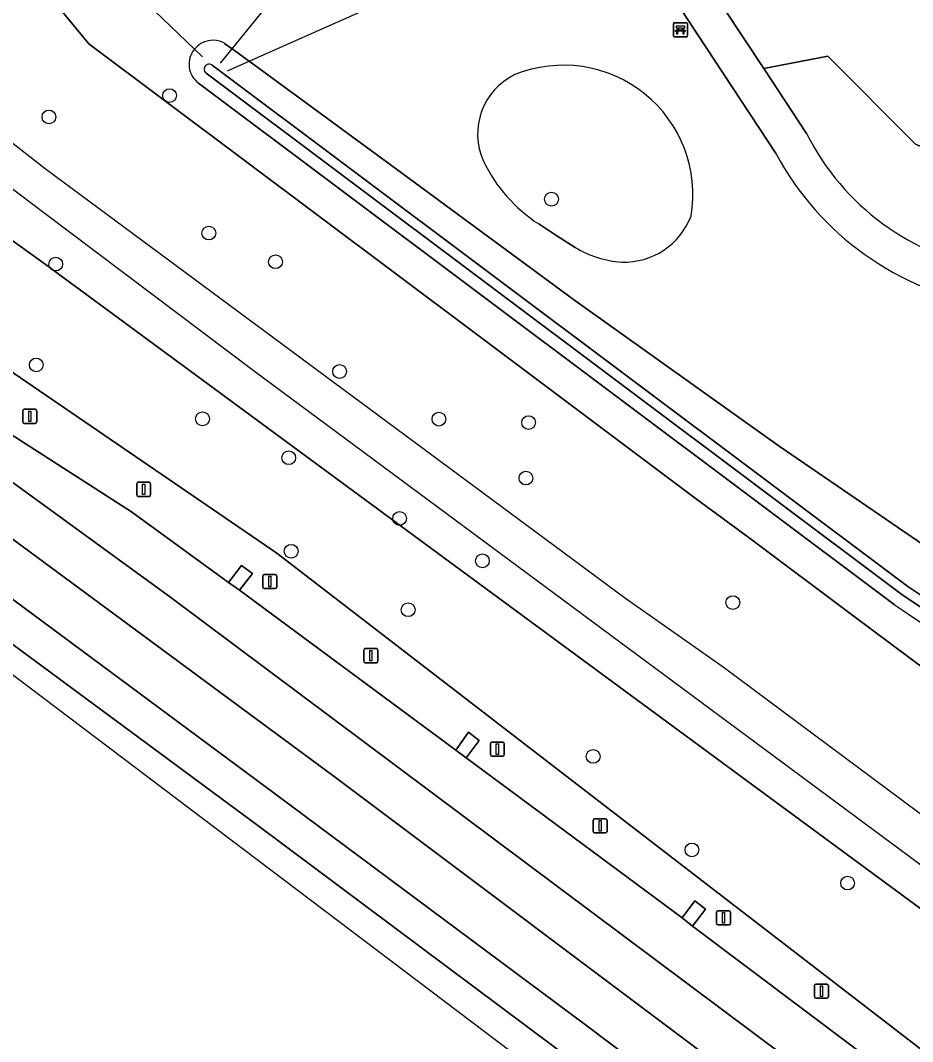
# Model space of a CAD drawing. Extents: x 158352 to 159489, y 383828 to 384603.
# Drawn here: x 158498.2 to 158561.6, y 384098.8 to 384171.4 of the extents above; entities that cross this region are included whole.
import ezdxf

# ---------------------------------------------------------------- set-up
doc = ezdxf.new("R2010")
doc.units = 0
for name, color, linetype in [('IMGEO_Bank', 7, 'Continuous'), ('IMGEO_Berm_groen', 7, 'Continuous'), ('IMGEO_Boom', 7, 'Continuous'), ('IMGEO_Duiker', 7, 'Continuous'), ('IMGEO_Gemengd_bos', 7, 'Continuous'), ('IMGEO_Groenvoorziening', 7, 'Continuous'), ('IMGEO_Lichtmast', 7, 'Continuous'), ('IMGEO_Loofbos', 7, 'Continuous'), ('IMGEO_Oever', 7, 'Continuous'), ('IMGEO_Rijbaan_lokaal_open', 7, 'Continuous'), ('IMGEO_Rijbaan_regionaal_gesloten', 7, 'Continuous'), ('IMGEO_Voetgangersgebied_gesloten', 7, 'Continuous'), ('IMGEO_Waterloop', 7, 'Continuous')]:
    doc.layers.add(name, color=color, linetype=linetype)

msp = doc.modelspace()

# ---------------------------------------------------------------- linework, layer by layer
at = {"layer": 'IMGEO_Bank'}
for p, q in [((158544.637, 384170.328), (158544.637, 384171.169)), ((158544.637, 384171.169), (158544.637, 384170.328)), ((158544.712, 384171.253), (158545.553, 384171.253)), ((158545.553, 384171.253), (158544.712, 384171.253)), ((158545.637, 384171.178), (158545.637, 384170.337)), ((158545.637, 384170.337), (158545.637, 384171.178)), ((158545.334, 384170.651), (158544.941, 384170.651)), ((158544.946, 384170.759), (158544.946, 384170.865)), ((158544.99, 384170.865), (158544.99, 384170.759)), ((158545.278, 384170.871), (158544.996, 384170.871)), ((158544.996, 384170.753), (158545.278, 384170.753)), ((158545.284, 384170.759), (158545.284, 384170.865)), ((158545.328, 384170.865), (158545.328, 384170.759)), ((158545.562, 384170.253), (158544.721, 384170.253)), ((158544.721, 384170.253), (158545.562, 384170.253))]:
    msp.add_line(p, q, dxfattribs=at)
for points in [[(158544.94, 384170.871), (158544.854, 384170.871), (158544.854, 384171.032), (158545.417, 384171.032), (158545.417, 384170.871), (158545.334, 384170.871)], [(158544.884, 384170.651), (158544.742, 384170.651), (158544.854, 384170.753), (158544.94, 384170.753)], [(158544.934, 384170.644), (158544.934, 384170.437), (158544.891, 384170.437), (158544.891, 384170.644)], [(158545.334, 384170.753), (158545.417, 384170.753), (158545.529, 384170.651), (158545.39, 384170.651)], [(158545.384, 384170.644), (158545.384, 384170.437), (158545.34, 384170.437), (158545.34, 384170.644)]]:
    msp.add_lwpolyline(points, dxfattribs=at)
for centre, radius, start, end in [((158544.715, 384171.175), 0.0779, 92.4484, 184.28452), ((158544.715, 384171.175), 0.0779, 92.4484, 184.28452), ((158545.559, 384171.175), 0.0779, 2.4484, 94.28452), ((158545.559, 384171.175), 0.0779, 2.4484, 94.28452), ((158544.715, 384170.331), 0.0779, 182.4484, 274.28452), ((158544.715, 384170.331), 0.0779, 182.4484, 274.28452), ((158544.884, 384170.644), 0.00671, 2.89567, 87.10433), ((158544.941, 384170.644), 0.00671, 92.89567, 177.10433), ((158544.939, 384170.864), 0.00671, 2.89567, 87.10433), ((158544.939, 384170.76), 0.00671, 272.89567, 357.10433), ((158544.996, 384170.864), 0.00671, 92.89567, 177.10433), ((158544.996, 384170.76), 0.00671, 182.89567, 267.10433), ((158545.278, 384170.864), 0.00671, 2.89567, 87.10433), ((158545.278, 384170.76), 0.00671, 272.89567, 357.10433), ((158545.335, 384170.864), 0.00671, 92.89567, 177.10433), ((158545.335, 384170.76), 0.00671, 182.89567, 267.10433), ((158545.333, 384170.644), 0.00671, 2.89567, 87.10433), ((158545.39, 384170.644), 0.00671, 92.89567, 177.10433), ((158545.559, 384170.331), 0.0779, 272.4484, 4.28452), ((158545.559, 384170.331), 0.0779, 272.4484, 4.28452)]:
    msp.add_arc(centre, radius, start, end, dxfattribs=at)
at = {"layer": 'IMGEO_Berm_groen'}
for points in [[(158569.551, 384092.634), (158516.448, 384133.536), (158493.656, 384149.126), (158472.149, 384164), (158386.675, 384225.586)], [(158497.243, 384142.198), (158506.138, 384136.47), (158513.029, 384131.442), (158513.945, 384132.663), (158514.736, 384132.098), (158513.794, 384130.899), (158529.176, 384119.534), (158530.072, 384120.797), (158530.832, 384120.208), (158529.919, 384118.972), (158545.251, 384107.599), (158546.159, 384108.803), (158546.915, 384108.211), (158546.004, 384107.002), (158561.252, 384095.536)]]:
    msp.add_lwpolyline(points, dxfattribs=at)
msp.add_lwpolyline([(158437.849, 384173.424), (158394.274, 384204.277), (158371.091, 384220.571), (158369.065, 384218.72), (158371.457, 384217.166), (158414.772, 384186.646), (158455.358, 384157.797), (158475.33, 384143.387), (158494.5, 384129.4), (158515.11, 384114.182), (158555.254, 384084.167), (158573.109, 384070.633), (158575.283, 384072.224), (158538.297, 384100.066), (158516.367, 384116.407), (158496.38, 384131.21), (158476.629, 384145.611)], close=True, dxfattribs=at)
at = {"layer": 'IMGEO_Boom'}
for centre in [(158508.839, 384166.071), (158500.261, 384164.553), (158535.977, 384158.711), (158511.622, 384156.3), (158500.744, 384154.095), (158516.363, 384154.26), (158499.36, 384146.919), (158520.918, 384146.455), (158511.176, 384143.091), (158527.976, 384143.068), (158534.35, 384142.824), (158517.301, 384140.321), (158534.163, 384138.879), (158525.181, 384136.004), (158517.477, 384133.668), (158531.066, 384132.992), (158548.861, 384130.025), (158525.789, 384129.517), (158538.935, 384119.087), (158545.958, 384112.436), (158557.022, 384110.08)]:
    msp.add_circle(centre, 0.489, dxfattribs=at)
at = {"layer": 'IMGEO_Duiker'}
for points in [[(158512.95, 384167.831), (158514.487, 384168.514), (158540.118, 384179.915), (158542.497, 384180.973), (158549.996, 384184.309), (158551.344, 384184.908)], [(158500.484, 384179.094), (158510.601, 384169.379), (158511.171, 384168.831)], [(158512.448, 384168.379), (158513.279, 384169.4), (158515.545, 384172.188)]]:
    msp.add_lwpolyline(points, dxfattribs=at)
at = {"layer": 'IMGEO_Gemengd_bos'}
for points in [[(158383.313, 384238.719), (158386.656, 384237.654), (158444.59, 384195.575), (158469.115, 384176.319), (158500, 384154.097), (158590.955, 384087.078), (158592.322, 384085.844)], [(158591.273, 384076.65), (158589.868, 384075.295), (158591.156, 384076.214), (158598.006, 384080.678), (158600.986, 384082.612), (158514.879, 384146.447), (158500, 384157.67), (158490.134, 384165.112)]]:
    msp.add_lwpolyline(points, dxfattribs=at)
at = {"layer": 'IMGEO_Groenvoorziening'}
for points in [[(158386.675, 384225.586), (158472.149, 384164), (158493.656, 384149.126), (158516.448, 384133.536), (158569.551, 384092.634), (158582.058, 384083.676), (158582.93, 384081.784), (158582.389, 384080.998), (158584.779, 384079.176), (158589.868, 384075.295), (158591.273, 384076.65)], [(158551.936, 384161.945), (158540.118, 384179.915), (158513.779, 384219.963)], [(158498.856, 384178.341), (158472.946, 384206.301), (158503.103, 384169.754), (158530.461, 384149.243), (158546.285, 384137.38), (158549.929, 384134.698), (158557.496, 384129.044), (158578.513, 384113.34), (158591.096, 384113.755), (158614.019, 384126.843), (158613.147, 384128.32), (158609.435, 384134.61), (158607.663, 384133.55), (158608.603, 384131.895), (158594.234, 384123.492), (158591.008, 384128.981), (158605.408, 384137.374), (158606.353, 384135.756), (158608.149, 384136.788), (158593.579, 384161.476), (158582.059, 384154.672)], [(158525.815, 384206.269), (158542.497, 384180.973), (158551.054, 384167.999), (158555.615, 384168.883), (158561.849, 384162.621), (158573.681, 384157.568), (158577.866, 384155.202)], [(158592.322, 384085.844), (158590.955, 384087.078), (158500, 384154.097), (158469.115, 384176.319), (158444.59, 384195.575)], [(158512.746, 384169.791), (158513.279, 384169.4), (158514.487, 384168.514), (158524.955, 384160.837), (158537.551, 384151.564), (158552.145, 384141.154), (158567.834, 384130.408), (158581.092, 384122.151)], [(158577.866, 384155.202), (158573.681, 384157.568), (158561.849, 384162.621), (158555.615, 384168.883), (158551.054, 384167.999)], [(158551.054, 384167.999), (158554.104, 384163.373)], [(158560.339, 384129.882), (158510.897, 384166.953)], [(158536.356, 384156.101), (158535.068, 384156.945)], [(158535.068, 384156.945), (158536.356, 384156.101)], [(158537.658, 384155.279), (158536.356, 384156.101)], [(158536.356, 384156.101), (158537.658, 384155.279)]]:
    msp.add_lwpolyline(points, dxfattribs=at)
for centre, radius, start, end in [((158511.918, 384168.31), 1.697, 60.80512, 140.94017), ((158511.914, 384168.308), 1.695, 140.80778, 233.10495), ((158536.826, 384159.037), 9.199, 350.44797, 111.98609), ((158536.826, 384159.037), 9.199, 350.44797, 111.98609), ((158535.393, 384163.354), 4.669, 115.52061, 204.64467), ((158535.393, 384163.354), 4.669, 115.52061, 204.64467), ((158570.109, 384171.409), 17.909, 206.66094, 260.95127), ((158570.4, 384171.82), 20.939, 208.13883, 260.87677), ((158540.979, 384166.087), 10.886, 205.45899, 237.11256), ((158540.979, 384166.087), 10.886, 205.45899, 237.11256), ((158541.142, 384159.326), 5.091, 267.98953, 339.10076), ((158541.142, 384159.326), 5.091, 267.98953, 339.10076), ((158541.417, 384161.447), 7.223, 238.63923, 266.39428), ((158541.417, 384161.447), 7.223, 238.63923, 266.39428), ((158769.601, 384438.102), 372.545, 235.82592, 237.66731)]:
    msp.add_arc(centre, radius, start, end, dxfattribs=at)
at = {"layer": 'IMGEO_Lichtmast'}
for p, q in [((158498.402, 384142.868), (158498.402, 384143.668)), ((158498.402, 384143.668), (158498.402, 384142.868)), ((158498.502, 384143.768), (158499.292, 384143.768)), ((158499.292, 384143.768), (158498.502, 384143.768)), ((158499.392, 384143.668), (158499.392, 384142.868)), ((158499.392, 384142.868), (158499.392, 384143.668)), ((158499.292, 384142.768), (158498.502, 384142.768)), ((158498.502, 384142.768), (158499.292, 384142.768)), ((158506.498, 384137.677), (158506.498, 384138.477)), ((158506.498, 384138.477), (158506.498, 384137.677)), ((158506.598, 384138.577), (158507.388, 384138.577)), ((158507.388, 384138.577), (158506.598, 384138.577)), ((158507.488, 384138.477), (158507.488, 384137.677)), ((158507.488, 384137.677), (158507.488, 384138.477)), ((158507.388, 384137.577), (158506.598, 384137.577)), ((158506.598, 384137.577), (158507.388, 384137.577)), ((158515.457, 384131.119), (158515.457, 384131.919)), ((158515.457, 384131.919), (158515.457, 384131.119)), ((158515.557, 384132.019), (158516.347, 384132.019)), ((158516.347, 384132.019), (158515.557, 384132.019)), ((158516.447, 384131.919), (158516.447, 384131.119)), ((158516.447, 384131.119), (158516.447, 384131.919)), ((158516.347, 384131.019), (158515.557, 384131.019)), ((158515.557, 384131.019), (158516.347, 384131.019)), ((158522.743, 384126.747), (158523.533, 384126.747)), ((158523.533, 384126.747), (158522.743, 384126.747)), ((158522.643, 384125.847), (158522.643, 384126.647)), ((158522.643, 384126.647), (158522.643, 384125.847)), ((158523.633, 384126.647), (158523.633, 384125.847)), ((158523.633, 384125.847), (158523.633, 384126.647)), ((158523.533, 384125.747), (158522.743, 384125.747)), ((158522.743, 384125.747), (158523.533, 384125.747)), ((158531.63, 384119.197), (158531.63, 384119.997)), ((158531.63, 384119.997), (158531.63, 384119.197)), ((158531.73, 384120.097), (158532.52, 384120.097)), ((158532.52, 384120.097), (158531.73, 384120.097)), ((158532.62, 384119.997), (158532.62, 384119.197)), ((158532.62, 384119.197), (158532.62, 384119.997)), ((158532.52, 384119.097), (158531.73, 384119.097)), ((158531.73, 384119.097), (158532.52, 384119.097)), ((158538.933, 384113.743), (158538.933, 384114.543)), ((158538.933, 384114.543), (158538.933, 384113.743)), ((158539.033, 384114.643), (158539.823, 384114.643)), ((158539.823, 384114.643), (158539.033, 384114.643)), ((158539.923, 384114.543), (158539.923, 384113.743)), ((158539.923, 384113.743), (158539.923, 384114.543)), ((158539.823, 384113.643), (158539.033, 384113.643)), ((158539.033, 384113.643), (158539.823, 384113.643)), ((158547.707, 384107.211), (158547.707, 384108.011)), ((158547.707, 384108.011), (158547.707, 384107.211)), ((158547.807, 384108.111), (158548.597, 384108.111)), ((158548.597, 384108.111), (158547.807, 384108.111)), ((158548.697, 384108.011), (158548.697, 384107.211)), ((158548.697, 384107.211), (158548.697, 384108.011)), ((158548.597, 384107.111), (158547.807, 384107.111)), ((158547.807, 384107.111), (158548.597, 384107.111)), ((158554.661, 384101.984), (158554.661, 384102.784)), ((158554.661, 384102.784), (158554.661, 384101.984)), ((158554.761, 384102.884), (158555.551, 384102.884)), ((158555.551, 384102.884), (158554.761, 384102.884)), ((158555.651, 384102.784), (158555.651, 384101.984)), ((158555.651, 384101.984), (158555.651, 384102.784)), ((158555.551, 384101.884), (158554.761, 384101.884)), ((158554.761, 384101.884), (158555.551, 384101.884))]:
    msp.add_line(p, q, dxfattribs=at)
for points in [[(158498.822, 384143.643), (158498.972, 384143.643), (158498.972, 384142.893), (158498.822, 384142.893), (158498.822, 384143.643)], [(158506.918, 384138.452), (158507.068, 384138.452), (158507.068, 384137.702), (158506.918, 384137.702), (158506.918, 384138.452)], [(158515.877, 384131.894), (158516.027, 384131.894), (158516.027, 384131.144), (158515.877, 384131.144), (158515.877, 384131.894)], [(158523.063, 384126.622), (158523.213, 384126.622), (158523.213, 384125.872), (158523.063, 384125.872), (158523.063, 384126.622)], [(158532.05, 384119.972), (158532.2, 384119.972), (158532.2, 384119.222), (158532.05, 384119.222), (158532.05, 384119.972)], [(158539.353, 384114.518), (158539.503, 384114.518), (158539.503, 384113.768), (158539.353, 384113.768), (158539.353, 384114.518)], [(158548.127, 384107.986), (158548.277, 384107.986), (158548.277, 384107.236), (158548.127, 384107.236), (158548.127, 384107.986)], [(158555.081, 384102.759), (158555.231, 384102.759), (158555.231, 384102.009), (158555.081, 384102.009), (158555.081, 384102.759)]]:
    msp.add_lwpolyline(points, dxfattribs=at)
for centre, start, end in [((158498.502, 384143.668), 90, 180), ((158498.502, 384143.668), 90, 180), ((158499.292, 384143.668), 0, 90), ((158499.292, 384143.668), 360, 90), ((158498.502, 384142.868), 180, 270), ((158498.502, 384142.868), 180, 270), ((158499.292, 384142.868), 270, 0), ((158499.292, 384142.868), 270, 0), ((158506.598, 384138.477), 90, 180), ((158506.598, 384138.477), 90, 180), ((158507.388, 384138.477), 0, 90), ((158507.388, 384138.477), 360, 90), ((158506.598, 384137.677), 180, 270), ((158506.598, 384137.677), 180, 270), ((158507.388, 384137.677), 270, 0), ((158507.388, 384137.677), 270, 0), ((158515.557, 384131.919), 90, 180), ((158515.557, 384131.919), 90, 180), ((158516.347, 384131.919), 0, 90), ((158516.347, 384131.919), 360, 90), ((158515.557, 384131.119), 180, 270), ((158515.557, 384131.119), 180, 270), ((158516.347, 384131.119), 270, 0), ((158516.347, 384131.119), 270, 0), ((158522.743, 384126.647), 90, 180), ((158522.743, 384126.647), 90, 180), ((158523.533, 384126.647), 0, 90), ((158523.533, 384126.647), 360, 90), ((158522.743, 384125.847), 180, 270), ((158522.743, 384125.847), 180, 270), ((158523.533, 384125.847), 270, 0), ((158523.533, 384125.847), 270, 0), ((158531.73, 384119.997), 90, 180), ((158531.73, 384119.997), 90, 180), ((158532.52, 384119.997), 0, 90), ((158532.52, 384119.997), 360, 90), ((158531.73, 384119.197), 180, 270), ((158531.73, 384119.197), 180, 270), ((158532.52, 384119.197), 270, 0), ((158532.52, 384119.197), 270, 0), ((158539.033, 384114.543), 90, 180), ((158539.033, 384114.543), 90, 180), ((158539.823, 384114.543), 0, 90), ((158539.823, 384114.543), 360, 90), ((158539.033, 384113.743), 180, 270), ((158539.033, 384113.743), 180, 270), ((158539.823, 384113.743), 270, 0), ((158539.823, 384113.743), 270, 0), ((158547.807, 384108.011), 90, 180), ((158547.807, 384108.011), 90, 180), ((158548.597, 384108.011), 0, 90), ((158548.597, 384108.011), 360, 90), ((158547.807, 384107.211), 180, 270), ((158547.807, 384107.211), 180, 270), ((158548.597, 384107.211), 270, 0), ((158548.597, 384107.211), 270, 0), ((158554.761, 384102.784), 90, 180), ((158554.761, 384102.784), 90, 180), ((158555.551, 384102.784), 0, 90), ((158555.551, 384102.784), 360, 90), ((158554.761, 384101.984), 180, 270), ((158554.761, 384101.984), 180, 270), ((158555.551, 384101.984), 270, 0), ((158555.551, 384101.984), 270, 0)]:
    msp.add_arc(centre, 0.1, start, end, dxfattribs=at)
at = {"layer": 'IMGEO_Loofbos'}
for points in [[(158465.549, 384215.266), (158464.245, 384216.846), (158454.269, 384210.225), (158481.442, 384177.38), (158485.999, 384172.14), (158491.175, 384167.767), (158500, 384160.894), (158541.163, 384130.381), (158548.168, 384125.454), (158603.502, 384084.245), (158605.241, 384085.373), (158615.79, 384091.707), (158631.113, 384100.657), (158630.733, 384101.273), (158629.021, 384100.27), (158627.995, 384101.959), (158626.298, 384100.921), (158620.087, 384111.197)], [(158620.087, 384111.197), (158621.767, 384112.243), (158620.777, 384113.96), (158622.458, 384114.995), (158618.415, 384121.883), (158616.695, 384120.873), (158613.64, 384126.042), (158614.274, 384126.411), (158614.019, 384126.843), (158591.096, 384113.755), (158578.513, 384113.34), (158557.496, 384129.044), (158549.929, 384134.698), (158546.285, 384137.38), (158530.461, 384149.243), (158503.103, 384169.754), (158472.946, 384206.301), (158465.595, 384214.234)]]:
    msp.add_lwpolyline(points, dxfattribs=at)
at = {"layer": 'IMGEO_Oever'}
for points in [[(158524.955, 384160.837), (158514.487, 384168.514), (158513.279, 384169.4), (158512.746, 384169.791)], [(158511.857, 384168.233), (158561.299, 384131.162), (158566.194, 384127.899), (158571.146, 384124.705), (158584.052, 384117.285)], [(158583.962, 384116.559), (158570.832, 384124.077), (158565.777, 384127.314), (158560.879, 384130.602), (158511.437, 384167.673)], [(158510.897, 384166.953), (158560.339, 384129.882)], [(158581.092, 384122.151), (158567.834, 384130.408), (158552.145, 384141.154), (158537.551, 384151.564), (158524.955, 384160.837)]]:
    msp.add_lwpolyline(points, dxfattribs=at)
for centre, radius, start, end in [((158511.918, 384168.31), 1.697, 60.80512, 140.94017), ((158511.914, 384168.308), 1.695, 140.80778, 233.10495), ((158511.642, 384167.957), 0.35, 52.06988, 234.19033), ((158769.601, 384438.102), 372.545, 235.82592, 237.66731)]:
    msp.add_arc(centre, radius, start, end, dxfattribs=at)
at = {"layer": 'IMGEO_Rijbaan_lokaal_open'}
for points in [[(158513.794, 384130.899), (158514.736, 384132.098), (158513.945, 384132.663), (158513.029, 384131.442)], [(158529.176, 384119.534), (158529.919, 384118.972), (158530.832, 384120.208), (158530.072, 384120.797)], [(158546.004, 384107.002), (158546.915, 384108.211), (158546.159, 384108.803), (158545.251, 384107.599)]]:
    msp.add_lwpolyline(points, close=True, dxfattribs=at)
at = {"layer": 'IMGEO_Rijbaan_regionaal_gesloten'}
msp.add_lwpolyline([(158559.568, 384092.502), (158508.913, 384130.377), (158485.07, 384147.727), (158467.25, 384161.297), (158463.507, 384163.828), (158462.713, 384164.405), (158447.145, 384175.407), (158446.374, 384175.98), (158430.775, 384187.03), (158430.014, 384187.572), (158414.424, 384198.607), (158413.662, 384199.146), (158398.059, 384210.191), (158397.278, 384210.744), (158376.642, 384225.324), (158376.441, 384225.462), (158373.766, 384223.017), (158400.786, 384203.828), (158428.216, 384184.411), (158458.793, 384162.767), (158494.354, 384136.983), (158520.429, 384117.723), (158548.703, 384096.516)], dxfattribs=at)
for points in [[(158373.766, 384223.017), (158371.091, 384220.571), (158394.274, 384204.277), (158437.849, 384173.424), (158476.629, 384145.611), (158496.38, 384131.21), (158516.367, 384116.407), (158538.297, 384100.066), (158575.283, 384072.224), (158578.22, 384074.375), (158567.768, 384082.215), (158548.703, 384096.516), (158520.429, 384117.723), (158494.354, 384136.983), (158458.793, 384162.767), (158428.216, 384184.411), (158400.786, 384203.828)], [(158571.232, 384069.26), (158573.109, 384070.633), (158555.254, 384084.167), (158515.11, 384114.182), (158494.5, 384129.4), (158475.33, 384143.387), (158455.358, 384157.797), (158414.772, 384186.646), (158371.457, 384217.166), (158369.065, 384218.72), (158367.799, 384217.562), (158429.253, 384174.081), (158481.705, 384136.969)], [(158506.138, 384136.47), (158497.243, 384142.198), (158496.443, 384142.685), (158480.34, 384152.939), (158479.56, 384153.475), (158467.25, 384161.297), (158485.07, 384147.727), (158508.913, 384130.377), (158559.568, 384092.502), (158580.891, 384076.33), (158583.753, 384078.425), (158581.206, 384080.372), (158577.996, 384082.826), (158577.194, 384083.37), (158561.999, 384094.949), (158561.252, 384095.536), (158546.004, 384107.002), (158545.251, 384107.599), (158529.919, 384118.972), (158529.176, 384119.534), (158513.794, 384130.899), (158513.029, 384131.442)]]:
    msp.add_lwpolyline(points, close=True, dxfattribs=at)
at = {"layer": 'IMGEO_Voetgangersgebied_gesloten'}
for points in [[(158501.334, 384238.849), (158513.779, 384219.963), (158540.118, 384179.915), (158551.936, 384161.945)], [(158554.104, 384163.373), (158551.054, 384167.999), (158542.497, 384180.973), (158525.815, 384206.269)]]:
    msp.add_lwpolyline(points, dxfattribs=at)
for centre, radius, start, end in [((158570.109, 384171.409), 17.909, 206.66094, 260.95127), ((158570.4, 384171.82), 20.939, 208.13883, 260.87677)]:
    msp.add_arc(centre, radius, start, end, dxfattribs=at)
at = {"layer": 'IMGEO_Waterloop'}
for points in [[(158584.052, 384117.285), (158571.146, 384124.705), (158566.194, 384127.899), (158561.299, 384131.162), (158511.857, 384168.233)], [(158511.437, 384167.673), (158560.879, 384130.602), (158565.777, 384127.314), (158570.832, 384124.077), (158583.962, 384116.559)]]:
    msp.add_lwpolyline(points, dxfattribs=at)
msp.add_arc((158511.642, 384167.957), 0.35, 52.06988, 234.19033, dxfattribs=at)

doc.saveas('drawing.dxf')
